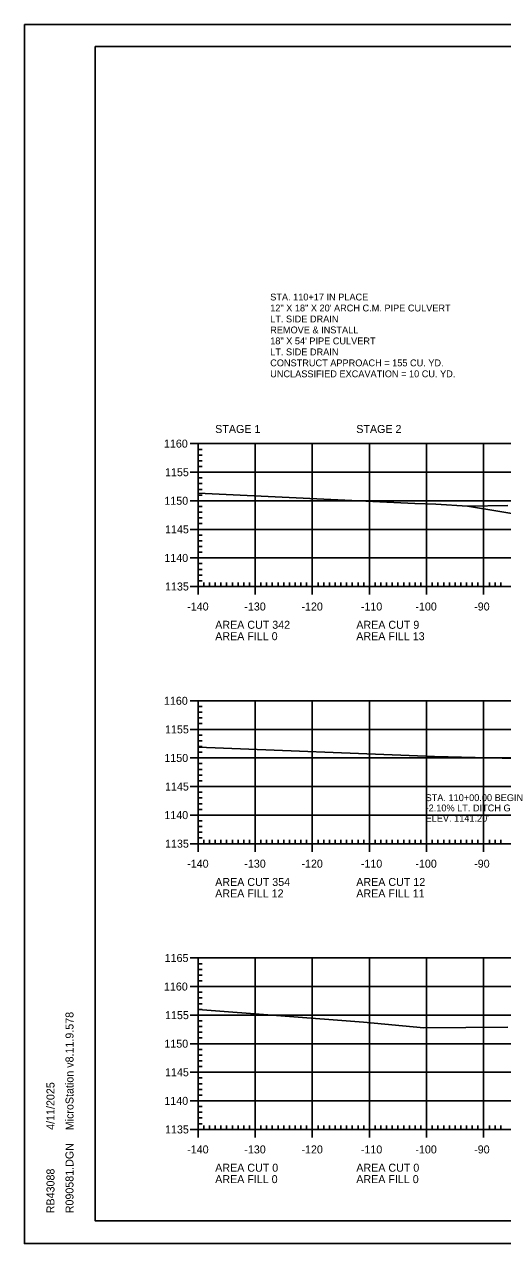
# Model space of a CAD drawing. Extents: x 1322838 to 1324533, y 339903 to 351025.
# Drawn here: x 1323533.3 to 1323617, y 339903.1 to 340116.5 of the extents above; entities that cross this region are included whole.
import ezdxf

# ---------------------------------------------------------------- set-up
doc = ezdxf.new("R2010")
doc.units = 0
for name, color, linetype in [('R_Axis', 7, 'Continuous'), ('R_Axis Annot', 7, 'Continuous'), ('R_Border', 7, 'Continuous'), ('R_Border Notes', 7, 'Continuous'), ('R_Drive', 7, 'Continuous'), ('R_Exist Surface', 7, 'Continuous'), ('R_Grid', 7, 'Continuous'), ('R_No Plot', 7, 'Continuous')]:
    doc.layers.add(name, color=color, linetype=linetype)

msp = doc.modelspace()

# ---------------------------------------------------------------- linework, layer by layer
at = {"layer": 'R_Axis'}
for p, q in [((1323562.32, 340043.1), (1323565.12, 340043.1)), ((1323563.72, 340018.1), (1323563.72, 340043.1)), ((1323563.72, 340042.1), (1323564.42, 340042.1)), ((1323563.72, 340041.1), (1323564.42, 340041.1)), ((1323563.72, 340040.1), (1323564.42, 340040.1)), ((1323563.72, 340039.1), (1323564.42, 340039.1)), ((1323562.32, 340038.1), (1323565.12, 340038.1)), ((1323563.72, 340037.1), (1323564.42, 340037.1)), ((1323563.72, 340036.1), (1323564.42, 340036.1)), ((1323563.72, 340035.1), (1323564.42, 340035.1)), ((1323562.32, 340033.1), (1323565.12, 340033.1)), ((1323563.72, 340034.1), (1323564.42, 340034.1)), ((1323563.72, 340032.1), (1323564.42, 340032.1)), ((1323563.72, 340031.1), (1323564.42, 340031.1)), ((1323563.72, 340030.1), (1323564.42, 340030.1)), ((1323563.72, 340029.1), (1323564.42, 340029.1)), ((1323562.32, 340028.1), (1323565.12, 340028.1)), ((1323563.72, 340027.1), (1323564.42, 340027.1)), ((1323563.72, 340026.1), (1323564.42, 340026.1)), ((1323563.72, 340025.1), (1323564.42, 340025.1)), ((1323563.72, 340024.1), (1323564.42, 340024.1)), ((1323562.32, 340023.1), (1323565.12, 340023.1)), ((1323563.72, 340022.1), (1323564.42, 340022.1)), ((1323563.72, 340021.1), (1323564.42, 340021.1)), ((1323563.72, 340020.1), (1323564.42, 340020.1)), ((1323562.32, 340018.1), (1323565.12, 340018.1)), ((1323563.72, 340016.7), (1323563.72, 340019.5)), ((1323563.72, 340019.1), (1323564.42, 340019.1)), ((1323563.72, 340018.1), (1323843.72, 340018.1)), ((1323564.72, 340018.1), (1323564.72, 340018.8)), ((1323565.72, 340018.1), (1323565.72, 340018.8)), ((1323566.72, 340018.1), (1323566.72, 340018.8)), ((1323567.72, 340018.1), (1323567.72, 340018.8)), ((1323568.72, 340018.1), (1323568.72, 340018.8)), ((1323569.72, 340018.1), (1323569.72, 340018.8)), ((1323570.72, 340018.1), (1323570.72, 340018.8)), ((1323571.72, 340018.1), (1323571.72, 340018.8)), ((1323572.72, 340018.1), (1323572.72, 340018.8)), ((1323573.72, 340016.7), (1323573.72, 340019.5)), ((1323574.72, 340018.1), (1323574.72, 340018.8)), ((1323575.72, 340018.1), (1323575.72, 340018.8)), ((1323576.72, 340018.1), (1323576.72, 340018.8)), ((1323577.72, 340018.1), (1323577.72, 340018.8)), ((1323578.72, 340018.1), (1323578.72, 340018.8)), ((1323579.72, 340018.1), (1323579.72, 340018.8)), ((1323580.72, 340018.1), (1323580.72, 340018.8)), ((1323581.72, 340018.1), (1323581.72, 340018.8)), ((1323582.72, 340018.1), (1323582.72, 340018.8)), ((1323583.72, 340016.7), (1323583.72, 340019.5)), ((1323584.72, 340018.1), (1323584.72, 340018.8)), ((1323585.72, 340018.1), (1323585.72, 340018.8)), ((1323586.72, 340018.1), (1323586.72, 340018.8)), ((1323587.72, 340018.1), (1323587.72, 340018.8)), ((1323588.72, 340018.1), (1323588.72, 340018.8)), ((1323589.72, 340018.1), (1323589.72, 340018.8)), ((1323590.72, 340018.1), (1323590.72, 340018.8)), ((1323591.72, 340018.1), (1323591.72, 340018.8)), ((1323592.72, 340018.1), (1323592.72, 340018.8)), ((1323593.72, 340016.7), (1323593.72, 340019.5)), ((1323594.72, 340018.1), (1323594.72, 340018.8)), ((1323595.72, 340018.1), (1323595.72, 340018.8)), ((1323596.72, 340018.1), (1323596.72, 340018.8)), ((1323597.72, 340018.1), (1323597.72, 340018.8)), ((1323598.72, 340018.1), (1323598.72, 340018.8)), ((1323599.72, 340018.1), (1323599.72, 340018.8)), ((1323600.72, 340018.1), (1323600.72, 340018.8)), ((1323601.72, 340018.1), (1323601.72, 340018.8)), ((1323602.72, 340018.1), (1323602.72, 340018.8)), ((1323603.72, 340016.7), (1323603.72, 340019.5)), ((1323604.72, 340018.1), (1323604.72, 340018.8)), ((1323605.72, 340018.1), (1323605.72, 340018.8)), ((1323606.72, 340018.1), (1323606.72, 340018.8)), ((1323607.72, 340018.1), (1323607.72, 340018.8)), ((1323608.72, 340018.1), (1323608.72, 340018.8)), ((1323609.72, 340018.1), (1323609.72, 340018.8)), ((1323610.72, 340018.1), (1323610.72, 340018.8)), ((1323611.72, 340018.1), (1323611.72, 340018.8)), ((1323612.72, 340018.1), (1323612.72, 340018.8)), ((1323613.72, 340016.7), (1323613.72, 340019.5)), ((1323614.72, 340018.1), (1323614.72, 340018.8)), ((1323615.72, 340018.1), (1323615.72, 340018.8)), ((1323616.72, 340018.1), (1323616.72, 340018.8)), ((1323562.32, 339998.1), (1323565.12, 339998.1)), ((1323563.72, 339973.1), (1323563.72, 339998.1)), ((1323563.72, 339997.1), (1323564.42, 339997.1)), ((1323563.72, 339996.1), (1323564.42, 339996.1)), ((1323563.72, 339995.1), (1323564.42, 339995.1)), ((1323563.72, 339994.1), (1323564.42, 339994.1)), ((1323562.32, 339993.1), (1323565.12, 339993.1)), ((1323563.72, 339992.1), (1323564.42, 339992.1)), ((1323563.72, 339991.1), (1323564.42, 339991.1)), ((1323563.72, 339990.1), (1323564.42, 339990.1)), ((1323562.32, 339988.1), (1323565.12, 339988.1)), ((1323563.72, 339989.1), (1323564.42, 339989.1)), ((1323563.72, 339987.1), (1323564.42, 339987.1)), ((1323563.72, 339986.1), (1323564.42, 339986.1)), ((1323563.72, 339985.1), (1323564.42, 339985.1)), ((1323563.72, 339984.1), (1323564.42, 339984.1)), ((1323562.32, 339983.1), (1323565.12, 339983.1)), ((1323563.72, 339982.1), (1323564.42, 339982.1)), ((1323563.72, 339981.1), (1323564.42, 339981.1)), ((1323563.72, 339980.1), (1323564.42, 339980.1)), ((1323563.72, 339979.1), (1323564.42, 339979.1)), ((1323562.32, 339978.1), (1323565.12, 339978.1)), ((1323563.72, 339977.1), (1323564.42, 339977.1)), ((1323563.72, 339976.1), (1323564.42, 339976.1)), ((1323563.72, 339975.1), (1323564.42, 339975.1)), ((1323562.32, 339973.1), (1323565.12, 339973.1)), ((1323563.72, 339971.7), (1323563.72, 339974.5)), ((1323563.72, 339974.1), (1323564.42, 339974.1)), ((1323563.72, 339973.1), (1323843.72, 339973.1)), ((1323564.72, 339973.1), (1323564.72, 339973.8)), ((1323565.72, 339973.1), (1323565.72, 339973.8)), ((1323566.72, 339973.1), (1323566.72, 339973.8)), ((1323567.72, 339973.1), (1323567.72, 339973.8)), ((1323568.72, 339973.1), (1323568.72, 339973.8)), ((1323569.72, 339973.1), (1323569.72, 339973.8)), ((1323570.72, 339973.1), (1323570.72, 339973.8)), ((1323571.72, 339973.1), (1323571.72, 339973.8)), ((1323572.72, 339973.1), (1323572.72, 339973.8)), ((1323573.72, 339971.7), (1323573.72, 339974.5)), ((1323574.72, 339973.1), (1323574.72, 339973.8)), ((1323575.72, 339973.1), (1323575.72, 339973.8)), ((1323576.72, 339973.1), (1323576.72, 339973.8)), ((1323577.72, 339973.1), (1323577.72, 339973.8)), ((1323578.72, 339973.1), (1323578.72, 339973.8)), ((1323579.72, 339973.1), (1323579.72, 339973.8)), ((1323580.72, 339973.1), (1323580.72, 339973.8)), ((1323581.72, 339973.1), (1323581.72, 339973.8)), ((1323582.72, 339973.1), (1323582.72, 339973.8)), ((1323583.72, 339971.7), (1323583.72, 339974.5)), ((1323584.72, 339973.1), (1323584.72, 339973.8)), ((1323585.72, 339973.1), (1323585.72, 339973.8)), ((1323586.72, 339973.1), (1323586.72, 339973.8)), ((1323587.72, 339973.1), (1323587.72, 339973.8)), ((1323588.72, 339973.1), (1323588.72, 339973.8)), ((1323589.72, 339973.1), (1323589.72, 339973.8)), ((1323590.72, 339973.1), (1323590.72, 339973.8)), ((1323591.72, 339973.1), (1323591.72, 339973.8)), ((1323592.72, 339973.1), (1323592.72, 339973.8)), ((1323593.72, 339971.7), (1323593.72, 339974.5)), ((1323594.72, 339973.1), (1323594.72, 339973.8)), ((1323595.72, 339973.1), (1323595.72, 339973.8)), ((1323596.72, 339973.1), (1323596.72, 339973.8)), ((1323597.72, 339973.1), (1323597.72, 339973.8)), ((1323598.72, 339973.1), (1323598.72, 339973.8)), ((1323599.72, 339973.1), (1323599.72, 339973.8)), ((1323600.72, 339973.1), (1323600.72, 339973.8)), ((1323601.72, 339973.1), (1323601.72, 339973.8)), ((1323602.72, 339973.1), (1323602.72, 339973.8)), ((1323603.72, 339971.7), (1323603.72, 339974.5)), ((1323604.72, 339973.1), (1323604.72, 339973.8)), ((1323605.72, 339973.1), (1323605.72, 339973.8)), ((1323606.72, 339973.1), (1323606.72, 339973.8)), ((1323607.72, 339973.1), (1323607.72, 339973.8)), ((1323608.72, 339973.1), (1323608.72, 339973.8)), ((1323609.72, 339973.1), (1323609.72, 339973.8)), ((1323610.72, 339973.1), (1323610.72, 339973.8)), ((1323611.72, 339973.1), (1323611.72, 339973.8)), ((1323612.72, 339973.1), (1323612.72, 339973.8)), ((1323613.72, 339971.7), (1323613.72, 339974.5)), ((1323614.72, 339973.1), (1323614.72, 339973.8)), ((1323615.72, 339973.1), (1323615.72, 339973.8)), ((1323616.72, 339973.1), (1323616.72, 339973.8)), ((1323562.32, 339953.1), (1323565.12, 339953.1)), ((1323563.72, 339923.1), (1323563.72, 339953.1)), ((1323563.72, 339952.1), (1323564.42, 339952.1)), ((1323563.72, 339951.1), (1323564.42, 339951.1)), ((1323563.72, 339950.1), (1323564.42, 339950.1)), ((1323562.32, 339948.1), (1323565.12, 339948.1)), ((1323563.72, 339949.1), (1323564.42, 339949.1)), ((1323563.72, 339947.1), (1323564.42, 339947.1)), ((1323563.72, 339946.1), (1323564.42, 339946.1)), ((1323563.72, 339945.1), (1323564.42, 339945.1)), ((1323562.32, 339943.1), (1323565.12, 339943.1)), ((1323563.72, 339944.1), (1323564.42, 339944.1)), ((1323563.72, 339942.1), (1323564.42, 339942.1)), ((1323563.72, 339941.1), (1323564.42, 339941.1)), ((1323563.72, 339940.1), (1323564.42, 339940.1)), ((1323563.72, 339939.1), (1323564.42, 339939.1)), ((1323562.32, 339938.1), (1323565.12, 339938.1)), ((1323563.72, 339937.1), (1323564.42, 339937.1)), ((1323563.72, 339936.1), (1323564.42, 339936.1)), ((1323563.72, 339935.1), (1323564.42, 339935.1)), ((1323562.32, 339933.1), (1323565.12, 339933.1)), ((1323563.72, 339934.1), (1323564.42, 339934.1)), ((1323563.72, 339932.1), (1323564.42, 339932.1)), ((1323563.72, 339931.1), (1323564.42, 339931.1)), ((1323563.72, 339930.1), (1323564.42, 339930.1)), ((1323562.32, 339928.1), (1323565.12, 339928.1)), ((1323563.72, 339929.1), (1323564.42, 339929.1)), ((1323563.72, 339927.1), (1323564.42, 339927.1)), ((1323563.72, 339926.1), (1323564.42, 339926.1)), ((1323563.72, 339925.1), (1323564.42, 339925.1)), ((1323563.72, 339921.7), (1323563.72, 339924.5)), ((1323563.72, 339924.1), (1323564.42, 339924.1)), ((1323564.72, 339923.1), (1323564.72, 339923.8)), ((1323565.72, 339923.1), (1323565.72, 339923.8)), ((1323566.72, 339923.1), (1323566.72, 339923.8)), ((1323567.72, 339923.1), (1323567.72, 339923.8)), ((1323568.72, 339923.1), (1323568.72, 339923.8)), ((1323569.72, 339923.1), (1323569.72, 339923.8)), ((1323570.72, 339923.1), (1323570.72, 339923.8)), ((1323571.72, 339923.1), (1323571.72, 339923.8)), ((1323572.72, 339923.1), (1323572.72, 339923.8)), ((1323573.72, 339921.7), (1323573.72, 339924.5)), ((1323574.72, 339923.1), (1323574.72, 339923.8)), ((1323575.72, 339923.1), (1323575.72, 339923.8)), ((1323576.72, 339923.1), (1323576.72, 339923.8)), ((1323577.72, 339923.1), (1323577.72, 339923.8)), ((1323578.72, 339923.1), (1323578.72, 339923.8)), ((1323579.72, 339923.1), (1323579.72, 339923.8)), ((1323580.72, 339923.1), (1323580.72, 339923.8)), ((1323581.72, 339923.1), (1323581.72, 339923.8)), ((1323582.72, 339923.1), (1323582.72, 339923.8)), ((1323583.72, 339921.7), (1323583.72, 339924.5)), ((1323584.72, 339923.1), (1323584.72, 339923.8)), ((1323585.72, 339923.1), (1323585.72, 339923.8)), ((1323586.72, 339923.1), (1323586.72, 339923.8)), ((1323587.72, 339923.1), (1323587.72, 339923.8)), ((1323588.72, 339923.1), (1323588.72, 339923.8)), ((1323589.72, 339923.1), (1323589.72, 339923.8)), ((1323590.72, 339923.1), (1323590.72, 339923.8)), ((1323591.72, 339923.1), (1323591.72, 339923.8)), ((1323592.72, 339923.1), (1323592.72, 339923.8)), ((1323593.72, 339921.7), (1323593.72, 339924.5)), ((1323594.72, 339923.1), (1323594.72, 339923.8)), ((1323595.72, 339923.1), (1323595.72, 339923.8)), ((1323596.72, 339923.1), (1323596.72, 339923.8)), ((1323597.72, 339923.1), (1323597.72, 339923.8)), ((1323598.72, 339923.1), (1323598.72, 339923.8)), ((1323599.72, 339923.1), (1323599.72, 339923.8)), ((1323600.72, 339923.1), (1323600.72, 339923.8)), ((1323601.72, 339923.1), (1323601.72, 339923.8)), ((1323602.72, 339923.1), (1323602.72, 339923.8)), ((1323603.72, 339921.7), (1323603.72, 339924.5)), ((1323604.72, 339923.1), (1323604.72, 339923.8)), ((1323605.72, 339923.1), (1323605.72, 339923.8)), ((1323606.72, 339923.1), (1323606.72, 339923.8)), ((1323607.72, 339923.1), (1323607.72, 339923.8)), ((1323608.72, 339923.1), (1323608.72, 339923.8)), ((1323609.72, 339923.1), (1323609.72, 339923.8)), ((1323610.72, 339923.1), (1323610.72, 339923.8)), ((1323611.72, 339923.1), (1323611.72, 339923.8)), ((1323612.72, 339923.1), (1323612.72, 339923.8)), ((1323613.72, 339921.7), (1323613.72, 339924.5)), ((1323614.72, 339923.1), (1323614.72, 339923.8)), ((1323615.72, 339923.1), (1323615.72, 339923.8)), ((1323616.72, 339923.1), (1323616.72, 339923.8)), ((1323562.32, 339923.1), (1323565.12, 339923.1)), ((1323563.72, 339923.1), (1323843.72, 339923.1))]:
    msp.add_line(p, q, dxfattribs=at)
at = {"layer": 'R_Border'}
for p, q in [((1323545.72, 340112.56), (1323861.9, 340112.56)), ((1323545.72, 339907.1), (1323545.72, 340112.56)), ((1323545.72, 339907.1), (1323545.72, 339907.1)), ((1323861.9, 339907.1), (1323545.72, 339907.1))]:
    msp.add_line(p, q, dxfattribs=at)
at = {"layer": 'R_Drive'}
msp.add_lwpolyline([(1323666.22, 340027.86), (1323659.22, 340027.58), (1323649.22, 340027.64), (1323639.23, 340028.15), (1323629.28, 340029.13), (1323610.9, 340032.14)], dxfattribs=at)
at = {"layer": 'R_Exist Surface'}
for points in [[(1323563.72, 340034.42), (1323601.65, 340032.65), (1323605.34, 340032.5), (1323610.9, 340032.14), (1323617.97, 340032.26)], [(1323563.72, 339989.96), (1323605.14, 339988.34), (1323626.44, 339987.81)], [(1323563.72, 339944.11), (1323592.67, 339941.84), (1323603.24, 339940.85), (1323617.97, 339941.02)]]:
    msp.add_lwpolyline(points, dxfattribs=at)
at = {"layer": 'R_Grid'}
for p, q in [((1323563.72, 340043.1), (1323843.72, 340043.1)), ((1323563.72, 340018.1), (1323563.72, 340043.1)), ((1323573.72, 340018.1), (1323573.72, 340043.1)), ((1323583.72, 340018.1), (1323583.72, 340043.1)), ((1323593.72, 340018.1), (1323593.72, 340043.1)), ((1323603.72, 340018.1), (1323603.72, 340043.1)), ((1323613.72, 340018.1), (1323613.72, 340043.1)), ((1323563.72, 340038.1), (1323843.72, 340038.1)), ((1323563.72, 340033.1), (1323843.72, 340033.1)), ((1323563.72, 340028.1), (1323843.72, 340028.1)), ((1323563.72, 340023.1), (1323843.72, 340023.1)), ((1323563.72, 340018.1), (1323843.72, 340018.1)), ((1323563.72, 339998.1), (1323843.72, 339998.1)), ((1323563.72, 339973.1), (1323563.72, 339998.1)), ((1323573.72, 339973.1), (1323573.72, 339998.1)), ((1323583.72, 339973.1), (1323583.72, 339998.1)), ((1323593.72, 339973.1), (1323593.72, 339998.1)), ((1323603.72, 339973.1), (1323603.72, 339998.1)), ((1323613.72, 339973.1), (1323613.72, 339998.1)), ((1323563.72, 339993.1), (1323843.72, 339993.1)), ((1323563.72, 339988.1), (1323843.72, 339988.1)), ((1323563.72, 339983.1), (1323843.72, 339983.1)), ((1323563.72, 339978.1), (1323843.72, 339978.1)), ((1323563.72, 339973.1), (1323843.72, 339973.1)), ((1323563.72, 339953.1), (1323843.72, 339953.1)), ((1323563.72, 339923.1), (1323563.72, 339953.1)), ((1323573.72, 339923.1), (1323573.72, 339953.1)), ((1323583.72, 339923.1), (1323583.72, 339953.1)), ((1323593.72, 339923.1), (1323593.72, 339953.1)), ((1323603.72, 339923.1), (1323603.72, 339953.1)), ((1323613.72, 339923.1), (1323613.72, 339953.1)), ((1323563.72, 339948.1), (1323843.72, 339948.1)), ((1323563.72, 339943.1), (1323843.72, 339943.1)), ((1323563.72, 339938.1), (1323843.72, 339938.1)), ((1323563.72, 339933.1), (1323843.72, 339933.1)), ((1323563.72, 339928.1), (1323843.72, 339928.1)), ((1323563.72, 339923.1), (1323843.72, 339923.1))]:
    msp.add_line(p, q, dxfattribs=at)
at = {"layer": 'R_No Plot'}
for p, q in [((1323533.31, 340116.46), (1323866.65, 340116.46)), ((1323533.31, 339903.12), (1323866.65, 339903.12))]:
    msp.add_line(p, q, dxfattribs=at)
for points in [[(1323533.31, 340116.46), (1323866.65, 340116.46), (1323866.65, 339903.12), (1323533.31, 339903.12)], [(1323779.64, 340112.56), (1323799.26, 340112.56), (1323799.26, 340102.68), (1323815.37, 340102.68), (1323838.57, 340102.68), (1323838.57, 340070.01), (1323861.77, 340070.01), (1323861.9, 339907.1), (1323545.72, 339907.1), (1323545.72, 340112.56)]]:
    msp.add_lwpolyline(points, close=True, dxfattribs=at)

# ---------------------------------------------------------------- texts
at = {"layer": 'R_Axis Annot'}
for s, p in [('STAGE 1', (1323566.72, 340044.96)), ('STAGE 2', (1323591.42, 340044.96)), ('1160', (1323557.75, 340042.4)), ('1155', (1323557.94, 340037.4)), ('1150', (1323557.82, 340032.4)), ('1145', (1323557.94, 340027.4)), ('1140', (1323557.82, 340022.4)), ('1135', (1323557.94, 340017.4)), ('-140', (1323561.82, 340013.9)), ('-130', (1323571.82, 340013.9)), ('-120', (1323581.82, 340013.9)), ('-110', (1323592.22, 340013.9)), ('-100', (1323601.77, 340013.9)), ('-90', (1323612.06, 340013.9)), ('AREA CUT 342', (1323566.72, 340010.7)), ('AREA CUT 9', (1323591.42, 340010.7)), ('AREA FILL 0', (1323566.72, 340008.7)), ('AREA FILL 13', (1323591.42, 340008.7)), ('1160', (1323557.75, 339997.4)), ('1155', (1323557.94, 339992.4)), ('1150', (1323557.82, 339987.4)), ('1145', (1323557.94, 339982.4)), ('1140', (1323557.82, 339977.4)), ('1135', (1323557.94, 339972.4)), ('-140', (1323561.82, 339968.9)), ('-130', (1323571.82, 339968.9)), ('-120', (1323581.82, 339968.9)), ('-110', (1323592.22, 339968.9)), ('-100', (1323601.77, 339968.9)), ('-90', (1323612.06, 339968.9)), ('AREA CUT 354', (1323566.72, 339965.7)), ('AREA CUT 12', (1323591.42, 339965.7)), ('AREA FILL 12', (1323566.72, 339963.7)), ('AREA FILL 11', (1323591.42, 339963.7)), ('1165', (1323557.87, 339952.4)), ('1160', (1323557.75, 339947.4)), ('1155', (1323557.94, 339942.4)), ('1150', (1323557.82, 339937.4)), ('1145', (1323557.94, 339932.4)), ('1140', (1323557.82, 339927.4)), ('1135', (1323557.94, 339922.4)), ('-140', (1323561.82, 339918.9)), ('-130', (1323571.82, 339918.9)), ('-120', (1323581.82, 339918.9)), ('-110', (1323592.22, 339918.9)), ('-100', (1323601.77, 339918.9)), ('-90', (1323612.06, 339918.9)), ('AREA CUT 0', (1323566.72, 339915.7)), ('AREA FILL 0', (1323566.72, 339913.7)), ('AREA CUT 0', (1323591.42, 339915.7)), ('AREA FILL 0', (1323591.42, 339913.7))]:
    msp.add_text(s, height=1.4, dxfattribs=at).set_placement(p)
at = {"layer": 'R_Border'}
for s, p in [('MicroStation v8.11.9.578', (1323541.91, 339922.96)), ('4/11/2025', (1323538.58, 339923.03)), ('R090581.DGN', (1323541.91, 339908.43)), ('RB43088', (1323538.58, 339908.43))]:
    msp.add_text(s, height=1.4, rotation=90, dxfattribs=at).set_placement(p)
at = {"layer": 'R_Border Notes'}
for s, p in [('STA. 110+17 IN PLACE ', (1323576.35, 340068.15)), ('12" X 18" X 20\' ARCH C.M. PIPE CULVERT', (1323576.35, 340066.23)), ('LT. SIDE DRAIN', (1323576.35, 340064.31)), ('REMOVE & INSTALL', (1323576.35, 340062.39)), ('18" X 54\' PIPE CULVERT', (1323576.35, 340060.47)), ('LT. SIDE DRAIN', (1323576.35, 340058.55)), ('CONSTRUCT APPROACH = 155 CU. YD.', (1323576.35, 340056.63)), ('UNCLASSIFIED EXCAVATION = 10 CU. YD. ', (1323576.35, 340054.71))]:
    msp.add_text(s, height=1.2, dxfattribs=at).set_placement(p)
at = {"layer": 'R_Drive'}
for s, p in [('STA. 110+00.00 BEGIN', (1323603.55, 339980.55)), ('-2.10% LT. DITCH GRADE', (1323603.55, 339978.75)), ("ELEV. 1141.20'", (1323603.55, 339976.95))]:
    msp.add_text(s, height=1.2, dxfattribs=at).set_placement(p)

doc.saveas('drawing.dxf')
